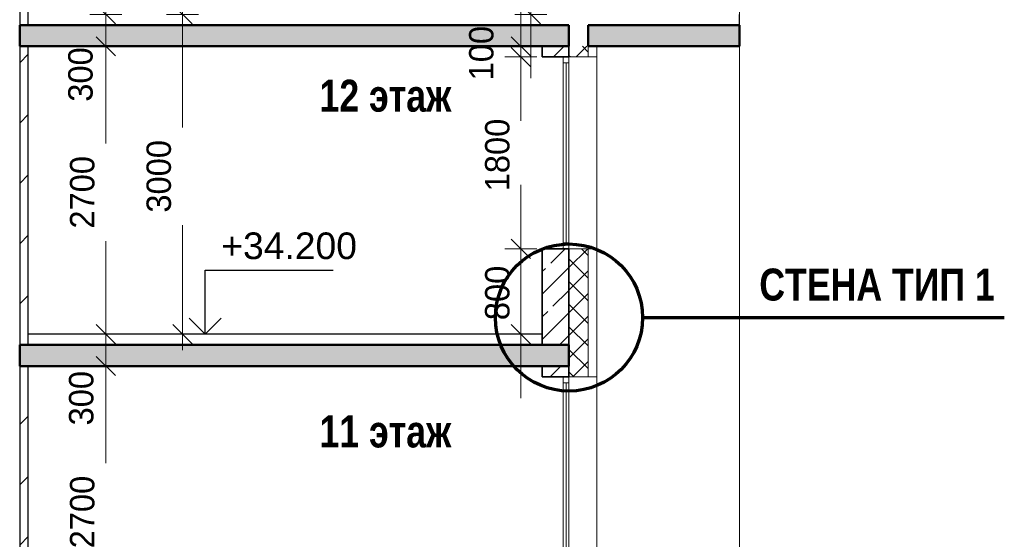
# Model space of a CAD drawing. Header units: millimetres. Extents: x 263826 to 1718326, y -423071 to 70137.
# Tile 267 of 486: x 538084 to 547316, y -58156 to -53281. Entities that reach past the tile are written whole.
import ezdxf

# ---------------------------------------------------------------- set-up
doc = ezdxf.new("R2010")
doc.units = ezdxf.units.MM
doc.layers.add('Standard', color=7, linetype='Continuous', lineweight=25)
doc.styles.add('ARIAL', font='arial.ttf')
doc.styles.add('Century Gothic', font='GOTHIC.TTF')
doc.dimstyles.new('DIMSTYLE_4', dxfattribs={"dimtxt": 229, "dimasz": 300, "dimexe": 0, "dimexo": 0, "dimgap": 114.5, "dimtad": 2, "dimdec": 0, "dimrnd": 1, "dimzin": 12, "dimdsep": 46, "dimtxsty": 'Century Gothic', "dimblk1": 'ALL_ML_STRICH', "dimblk2": 'ALL_ML_STRICH', "dimsah": 1, "dimcen": 0, "dimclrd": 256, "dimclre": 256, "dimclrt": 256, "dimadec": 0, "dimazin": 0, "dimtfac": 1, "dimtdec": 0, "dimtix": 1, "dimtmove": 2, "dimatfit": 3, "dimfxl": 0, "dimtzin": 0, "dimlwd": 0, "dimlwe": 13, "dimarcsym": 0})
doc.dimstyles.new('DIMSTYLE_7', dxfattribs={"dimtxt": 229, "dimasz": 300, "dimexe": 0, "dimexo": 0, "dimgap": 114.5, "dimtad": 2, "dimdec": 0, "dimrnd": 1, "dimzin": 12, "dimdsep": 46, "dimtxsty": 'Century Gothic', "dimblk1": 'ALL_ML_STRICH', "dimblk2": 'ALL_ML_STRICH', "dimsah": 1, "dimcen": 0, "dimclrd": 256, "dimclre": 256, "dimclrt": 256, "dimadec": 0, "dimazin": 0, "dimtfac": 1, "dimtdec": 0, "dimtix": 1, "dimtmove": 2, "dimatfit": 3, "dimfxl": 0, "dimtvp": 1.2, "dimtzin": 0, "dimlwd": 0, "dimlwe": 13, "dimarcsym": 0})
pattern_1 = [(45, (277473.13, 108835.9), (-212.13203, 212.13203), []), (45, (277367.07, 108941.95), (-212.13203, 212.13203), [200, -70])]
pattern_2 = [(45, (277473.13, 108835.89), (-106.06602, 106.06602), []), (135, (277473.13, 108835.89), (-106.06602, -106.06602), [])]
pattern_3 = [(45, (277473.1, 108835.9), (-565.6854, 565.6854), []), (45, (277190.3, 109118.7), (-565.6854, 565.6854), [])]

# ---------------------------------------------------------------- blocks, each defined once
blk = doc.blocks.new('ALL_ML_STRICH')
at = {"color": 0, "linetype": 'ByBlock', "lineweight": -2}
for p, q in [((0, -0.5), (0, 0.5)), ((-1, 0), (0.5, 0)), ((-0.3, -0.3), (0.3, 0.3))]:
    blk.add_line(p, q, dxfattribs=at)
blk = doc.blocks.new('*D2319')
at = {"layer": 'DEFPOINTS', "color": 0, "linetype": 'Continuous', "lineweight": 0, "transparency": 16777216}
for p in [(542783.4, -55430.9), (542783.4, -55430.9), (542783.4, -56230.9)]:
    blk.add_point(p, dxfattribs=at)
at = {"layer": 'Standard', "color": 218, "linetype": 'Continuous', "lineweight": 0, "transparency": 16777216}
for p, q in [((542783.4, -55130.9), (542783.4, -54830.9)), ((542783.4, -56230.9), (542783.4, -55430.9)), ((542783.4, -56530.9), (542783.4, -56830.9))]:
    blk.add_line(p, q, dxfattribs=at)
at = {"layer": 'Standard', "color": 218, "linetype": 'Continuous', "lineweight": 0, "transparency": 16777216, "xscale": 300, "yscale": 300, "zscale": 300}
for p, rotation in [((542783.4, -55430.9), 270), ((542783.4, -56230.9), 90)]:
    blk.add_blockref('ALL_ML_STRICH', p, dxfattribs=dict(at, rotation=rotation))
at = {"layer": 'Standard', "color": 218, "linetype": 'Continuous', "lineweight": 13, "transparency": 16777216, "insert": (542563.2, -55844.8), "char_height": 229, "width": 490.714, "attachment_point": 5, "rotation": 90, "style": 'Century Gothic'}
blk.add_mtext('800', dxfattribs=at)
blk = doc.blocks.new('*D2320')
at = {"layer": 'DEFPOINTS', "color": 0, "linetype": 'Continuous', "lineweight": 0, "transparency": 16777216}
for p in [(542783.4, -53630.9), (542783.4, -53630.9), (542783.4, -55430.9)]:
    blk.add_point(p, dxfattribs=at)
at = {"layer": 'Standard', "color": 218, "linetype": 'Continuous', "lineweight": 0, "transparency": 16777216}
for p, q in [((542783.4, -53930.9), (542783.4, -54110.6)), ((542783.4, -55130.9), (542783.4, -54990.8))]:
    blk.add_line(p, q, dxfattribs=at)
at = {"layer": 'Standard', "color": 218, "linetype": 'Continuous', "lineweight": 0, "transparency": 16777216, "xscale": 300, "yscale": 300, "zscale": 300}
for p, rotation in [((542783.4, -53630.9), 90), ((542783.4, -55430.9), 270)]:
    blk.add_blockref('ALL_ML_STRICH', p, dxfattribs=dict(at, rotation=rotation))
at = {"layer": 'Standard', "color": 218, "linetype": 'Continuous', "lineweight": 13, "transparency": 16777216, "insert": (542563.2, -54550.7), "char_height": 229, "width": 654.286, "attachment_point": 5, "rotation": 90, "style": 'Century Gothic'}
blk.add_mtext('1800', dxfattribs=at)
blk = doc.blocks.new('*D2321')
at = {"layer": 'DEFPOINTS', "color": 0, "linetype": 'Continuous', "lineweight": 0, "transparency": 16777216}
for p in [(542783.4, -53530.9), (542783.4, -53530.9), (542783.4, -53630.9)]:
    blk.add_point(p, dxfattribs=at)
at = {"layer": 'Standard', "color": 218, "linetype": 'Continuous', "lineweight": 0, "transparency": 16777216}
for p, q in [((542783.4, -53230.9), (542783.4, -52930.9)), ((542783.4, -53630.9), (542783.4, -53530.9)), ((542783.4, -53930.9), (542783.4, -54230.9))]:
    blk.add_line(p, q, dxfattribs=at)
at = {"layer": 'Standard', "color": 218, "linetype": 'Continuous', "lineweight": 0, "transparency": 16777216, "xscale": 300, "yscale": 300, "zscale": 300}
for p, rotation in [((542783.4, -53530.9), 270), ((542783.4, -53630.9), 90)]:
    blk.add_blockref('ALL_ML_STRICH', p, dxfattribs=dict(at, rotation=rotation))
at = {"layer": 'Standard', "color": 218, "linetype": 'Continuous', "lineweight": 13, "transparency": 16777216, "insert": (542413.2, -53594.8), "char_height": 229, "width": 490.714, "attachment_point": 5, "rotation": 90, "style": 'Century Gothic'}
blk.add_mtext('100', dxfattribs=at)
blk = doc.blocks.new('*D2322')
at = {"layer": 'DEFPOINTS', "color": 0, "linetype": 'Continuous', "lineweight": 0, "transparency": 16777216}
for p in [(542877.3, -52430.9), (542877.3, -52430.9), (542877.3, -53230.9)]:
    blk.add_point(p, dxfattribs=at)
at = {"layer": 'Standard', "color": 218, "linetype": 'Continuous', "lineweight": 0, "transparency": 16777216}
for p, q in [((542877.3, -52130.9), (542877.3, -51830.9)), ((542877.3, -53230.9), (542877.3, -52430.9)), ((542877.3, -53530.9), (542877.3, -53830.9))]:
    blk.add_line(p, q, dxfattribs=at)
at = {"layer": 'Standard', "color": 218, "linetype": 'Continuous', "lineweight": 0, "transparency": 16777216, "xscale": 300, "yscale": 300, "zscale": 300}
for p, rotation in [((542877.3, -52430.9), 270), ((542877.3, -53230.9), 90)]:
    blk.add_blockref('ALL_ML_STRICH', p, dxfattribs=dict(at, rotation=rotation))
at = {"layer": 'Standard', "color": 218, "linetype": 'Continuous', "lineweight": 13, "transparency": 16777216, "insert": (542657, -52844.8), "char_height": 229, "width": 490.714, "attachment_point": 5, "rotation": 90, "style": 'Century Gothic'}
blk.add_mtext('800', dxfattribs=at)
blk = doc.blocks.new('*D2304')
at = {"layer": 'DEFPOINTS', "color": 0, "linetype": 'Continuous', "lineweight": 0, "transparency": 16777216}
for p in [(539609.7, -53230.9), (539609.7, -53230.9), (539609.7, -56230.9)]:
    blk.add_point(p, dxfattribs=at)
at = {"layer": 'Standard', "color": 218, "linetype": 'Continuous', "lineweight": 0, "transparency": 16777216}
for p, q in [((539609.7, -53530.9), (539609.7, -54293.5)), ((539609.7, -55930.9), (539609.7, -55207.8))]:
    blk.add_line(p, q, dxfattribs=at)
at = {"layer": 'Standard', "color": 218, "linetype": 'Continuous', "lineweight": 0, "transparency": 16777216, "xscale": 300, "yscale": 300, "zscale": 300}
for p, rotation in [((539609.7, -53230.9), 90), ((539609.7, -56230.9), 270)]:
    blk.add_blockref('ALL_ML_STRICH', p, dxfattribs=dict(at, rotation=rotation))
at = {"layer": 'Standard', "color": 218, "linetype": 'Continuous', "lineweight": 13, "transparency": 16777216, "insert": (539389.4, -54750.7), "char_height": 229, "width": 654.286, "attachment_point": 5, "rotation": 90, "style": 'Century Gothic'}
blk.add_mtext('3000', dxfattribs=at)
blk = doc.blocks.new('*D2305')
at = {"layer": 'DEFPOINTS', "color": 0, "linetype": 'Continuous', "lineweight": 0, "transparency": 16777216}
for p in [(539609.7, -50230.9), (542984.2, -50230.9), (539609.7, -53230.9)]:
    blk.add_point(p, dxfattribs=at)
at = {"layer": 'Standard', "color": 218, "linetype": 'Continuous', "lineweight": 13, "transparency": 16777216}
blk.add_line((542984.2, -50230.9), (539609.7, -50230.9), dxfattribs=at)
at = {"layer": 'Standard', "color": 218, "linetype": 'Continuous', "lineweight": 0, "transparency": 16777216}
for p, q in [((539609.7, -50530.9), (539609.7, -51293.5)), ((539609.7, -52930.9), (539609.7, -52207.8))]:
    blk.add_line(p, q, dxfattribs=at)
at = {"layer": 'Standard', "color": 218, "linetype": 'Continuous', "lineweight": 0, "transparency": 16777216, "xscale": 300, "yscale": 300, "zscale": 300}
for p, rotation in [((539609.7, -50230.9), 90), ((539609.7, -53230.9), 270)]:
    blk.add_blockref('ALL_ML_STRICH', p, dxfattribs=dict(at, rotation=rotation))
at = {"layer": 'Standard', "color": 218, "linetype": 'Continuous', "lineweight": 13, "transparency": 16777216, "insert": (539389.4, -51750.7), "char_height": 229, "width": 654.286, "attachment_point": 5, "rotation": 90, "style": 'Century Gothic'}
blk.add_mtext('3000', dxfattribs=at)
blk = doc.blocks.new('*D2283')
at = {"layer": 'DEFPOINTS', "color": 0, "linetype": 'Continuous', "lineweight": 0, "transparency": 16777216}
for p in [(538892.1, -56530.9), (538892.1, -56530.9), (538892.1, -59230.9)]:
    blk.add_point(p, dxfattribs=at)
at = {"layer": 'Standard', "color": 218, "linetype": 'Continuous', "lineweight": 0, "transparency": 16777216}
for p, q in [((538892.1, -56830.9), (538892.1, -57442.7)), ((538892.1, -58930.9), (538892.1, -58358.7))]:
    blk.add_line(p, q, dxfattribs=at)
at = {"layer": 'Standard', "color": 218, "linetype": 'Continuous', "lineweight": 0, "transparency": 16777216, "xscale": 300, "yscale": 300, "zscale": 300}
for p, rotation in [((538892.1, -56530.9), 90), ((538892.1, -59230.9), 270)]:
    blk.add_blockref('ALL_ML_STRICH', p, dxfattribs=dict(at, rotation=rotation))
at = {"layer": 'Standard', "color": 218, "linetype": 'Continuous', "lineweight": 13, "transparency": 16777216, "insert": (538671.8, -57900.7), "char_height": 229, "width": 654.286, "attachment_point": 5, "rotation": 90, "style": 'Century Gothic'}
blk.add_mtext('2700', dxfattribs=at)
blk = doc.blocks.new('*D2284')
at = {"layer": 'DEFPOINTS', "color": 0, "linetype": 'Continuous', "lineweight": 0, "transparency": 16777216}
for p in [(538227.9, -56230.9), (538892.1, -56230.9), (538892.1, -56530.9)]:
    blk.add_point(p, dxfattribs=at)
at = {"layer": 'Standard', "color": 218, "linetype": 'Continuous', "lineweight": 0, "transparency": 16777216}
for p, q in [((538892.1, -55930.9), (538892.1, -55630.9)), ((538892.1, -56530.9), (538892.1, -56230.9)), ((538892.1, -56830.9), (538892.1, -57130.9))]:
    blk.add_line(p, q, dxfattribs=at)
at = {"layer": 'Standard', "color": 218, "linetype": 'Continuous', "lineweight": 13, "transparency": 16777216}
blk.add_line((538227.9, -56230.9), (538892.1, -56230.9), dxfattribs=at)
at = {"layer": 'Standard', "color": 218, "linetype": 'Continuous', "lineweight": 0, "transparency": 16777216, "xscale": 300, "yscale": 300, "zscale": 300}
for p, rotation in [((538892.1, -56230.9), 270), ((538892.1, -56530.9), 90)]:
    blk.add_blockref('ALL_ML_STRICH', p, dxfattribs=dict(at, rotation=rotation))
at = {"layer": 'Standard', "color": 218, "linetype": 'Continuous', "lineweight": 13, "transparency": 16777216, "insert": (538662.3, -56832.4), "char_height": 229, "width": 490.714, "attachment_point": 5, "rotation": 90, "style": 'Century Gothic'}
blk.add_mtext('300', dxfattribs=at)
blk = doc.blocks.new('*D2285')
at = {"layer": 'DEFPOINTS', "color": 0, "linetype": 'Continuous', "lineweight": 0, "transparency": 16777216}
for p in [(538892.1, -53530.9), (538892.1, -53530.9), (538227.9, -56230.9)]:
    blk.add_point(p, dxfattribs=at)
at = {"layer": 'Standard', "color": 218, "linetype": 'Continuous', "lineweight": 0, "transparency": 16777216}
for p, q in [((538892.1, -53830.9), (538892.1, -54442.7)), ((538892.1, -55930.9), (538892.1, -55358.7))]:
    blk.add_line(p, q, dxfattribs=at)
at = {"layer": 'Standard', "color": 218, "linetype": 'Continuous', "lineweight": 13, "transparency": 16777216}
blk.add_line((538227.9, -56230.9), (538892.1, -56230.9), dxfattribs=at)
at = {"layer": 'Standard', "color": 218, "linetype": 'Continuous', "lineweight": 0, "transparency": 16777216, "xscale": 300, "yscale": 300, "zscale": 300}
for p, rotation in [((538892.1, -53530.9), 90), ((538892.1, -56230.9), 270)]:
    blk.add_blockref('ALL_ML_STRICH', p, dxfattribs=dict(at, rotation=rotation))
at = {"layer": 'Standard', "color": 218, "linetype": 'Continuous', "lineweight": 13, "transparency": 16777216, "insert": (538671.8, -54900.7), "char_height": 229, "width": 654.286, "attachment_point": 5, "rotation": 90, "style": 'Century Gothic'}
blk.add_mtext('2700', dxfattribs=at)
blk = doc.blocks.new('*D2286')
at = {"layer": 'DEFPOINTS', "color": 0, "linetype": 'Continuous', "lineweight": 0, "transparency": 16777216}
for p in [(538892.1, -53230.9), (538892.1, -53230.9), (538892.1, -53530.9)]:
    blk.add_point(p, dxfattribs=at)
at = {"layer": 'Standard', "color": 218, "linetype": 'Continuous', "lineweight": 0, "transparency": 16777216}
for p, q in [((538892.1, -52930.9), (538892.1, -52630.9)), ((538892.1, -53530.9), (538892.1, -53230.9)), ((538892.1, -53830.9), (538892.1, -54130.9))]:
    blk.add_line(p, q, dxfattribs=at)
at = {"layer": 'Standard', "color": 218, "linetype": 'Continuous', "lineweight": 0, "transparency": 16777216, "xscale": 300, "yscale": 300, "zscale": 300}
for p, rotation in [((538892.1, -53230.9), 270), ((538892.1, -53530.9), 90)]:
    blk.add_blockref('ALL_ML_STRICH', p, dxfattribs=dict(at, rotation=rotation))
at = {"layer": 'Standard', "color": 218, "linetype": 'Continuous', "lineweight": 13, "transparency": 16777216, "insert": (538655.2, -53795.4), "char_height": 229, "width": 490.714, "attachment_point": 5, "rotation": 90, "style": 'Century Gothic'}
blk.add_mtext('300', dxfattribs=at)
blk = doc.blocks.new('*D2287')
at = {"layer": 'DEFPOINTS', "color": 0, "linetype": 'Continuous', "lineweight": 0, "transparency": 16777216}
for p in [(538892.1, -50530.9), (538892.1, -50530.9), (538892.1, -53230.9)]:
    blk.add_point(p, dxfattribs=at)
at = {"layer": 'Standard', "color": 218, "linetype": 'Continuous', "lineweight": 0, "transparency": 16777216}
for p, q in [((538892.1, -50830.9), (538892.1, -51442.7)), ((538892.1, -52930.9), (538892.1, -52358.7))]:
    blk.add_line(p, q, dxfattribs=at)
at = {"layer": 'Standard', "color": 218, "linetype": 'Continuous', "lineweight": 0, "transparency": 16777216, "xscale": 300, "yscale": 300, "zscale": 300}
for p, rotation in [((538892.1, -50530.9), 90), ((538892.1, -53230.9), 270)]:
    blk.add_blockref('ALL_ML_STRICH', p, dxfattribs=dict(at, rotation=rotation))
at = {"layer": 'Standard', "color": 218, "linetype": 'Continuous', "lineweight": 13, "transparency": 16777216, "insert": (538671.8, -51900.7), "char_height": 229, "width": 654.286, "attachment_point": 5, "rotation": 90, "style": 'Century Gothic'}
blk.add_mtext('2700', dxfattribs=at)
blk = doc.blocks.new('COMPLEX_ELEVATIONDIM_18')
at = {"layer": 'Standard', "color": 7, "linetype": 'Continuous', "lineweight": 25, "transparency": 33554687}
for p, q in [((262351.2, -165066.8), (262351.2, -164466.8)), ((262351.2, -164466.8), (263551.2, -164466.8)), ((262351.2, -165066.8), (262201.2, -164916.8)), ((262351.2, -165066.8), (262501.2, -164916.8)), ((262351.2, -165066.8), (261351.2, -165066.8)), ((262351.2, -165066.8), (262351.2, -165066.8)), ((262351.2, -165066.8), (262351.2, -165066.8)), ((262351.2, -165066.8), (262351.2, -165066.8)), ((262351.2, -165066.8), (262351.2, -165066.8))]:
    blk.add_line(p, q, dxfattribs=at)
at = {"layer": 'Standard', "color": 7, "linetype": 'Continuous', "lineweight": 25, "transparency": 33554687, "insert": (262501.2, -164366.8), "char_height": 250, "width": 1396.45, "attachment_point": 7, "style": 'ARIAL'}
blk.add_mtext('\\W1.00;+34.200', dxfattribs=at)

msp = doc.modelspace()

# ---------------------------------------------------------------- hatches: boundary and pattern name
at = {"layer": 'Standard', "linetype": 'Continuous', "lineweight": 18, "true_color": 0xf0b464, "transparency": 33554687}
h = msp.add_hatch(dxfattribs=at)
h.set_pattern_fill('__________22', color=31, scale=100, style=0, pattern_type=2)
h.set_pattern_definition(pattern_3)
h.paths.add_polyline_path([(538164.21763, -50530.92275), (538084.21763, -50530.92275), (538084.21763, -53330.92275), (538164.21763, -53330.92275)], flags=0)
at = {"layer": 'Standard', "linetype": 'Continuous', "lineweight": 50, "true_color": 0xf1f1f1, "transparency": 33554687}
for points in [[(543234.21729, -53330.92275), (538084.21763, -53330.92275), (538084.21763, -53530.92275), (543234.21729, -53530.92275)], [(543234.21729, -53330.92275), (538084.21763, -53330.92275), (538084.21763, -53530.92275), (543234.21729, -53530.92275)], [(543414.21729, -53530.92275), (544834.21695, -53530.92275), (544834.21695, -53330.92275), (543414.21729, -53330.92275)], [(543234.21729, -56330.92275), (538084.21763, -56330.92275), (538084.21763, -56530.92275), (543234.21729, -56530.92275)], [(543234.21729, -56330.92275), (538084.21763, -56330.92275), (538084.21763, -56530.92275), (543234.21729, -56530.92275)]]:
    msp.add_hatch(color=7, dxfattribs=at).paths.add_polyline_path(points)
at = {"layer": 'Standard', "linetype": 'Continuous', "lineweight": 18, "true_color": 0xf0b464, "transparency": 33554687}
h = msp.add_hatch(dxfattribs=at)
h.set_pattern_fill('__________22', color=31, scale=100, style=0, pattern_type=2)
h.set_pattern_definition(pattern_3)
h.paths.add_polyline_path([(538164.21763, -53530.92275), (538084.21763, -53530.92275), (538084.21763, -56330.92275), (538164.21763, -56330.92275)], flags=0)
at = {"layer": 'Standard', "linetype": 'Continuous', "lineweight": 18, "true_color": 0xc8aaf3, "transparency": 33554687}
h = msp.add_hatch(dxfattribs=at)
h.set_pattern_fill('__________7', color=191, scale=100, style=0, pattern_type=2)
h.set_pattern_definition(pattern_1)
h.paths.add_polyline_path([(543234.21729, -53530.92275), (542984.21763, -53530.92275), (542984.21763, -53630.92275), (543234.21729, -53630.92275)], flags=0)
at = {"layer": 'Standard', "linetype": 'Continuous', "lineweight": 18, "transparency": 33554687}
h = msp.add_hatch(dxfattribs=at)
h.set_pattern_fill('__________6', color=41, scale=100, style=0, pattern_type=2)
h.set_pattern_definition(pattern_2)
h.paths.add_polyline_path([(543414.21729, -53530.92275), (543234.21745, -53530.92275), (543234.21745, -53630.92275), (543414.21729, -53630.92275)], flags=0)
at = {"layer": 'Standard', "linetype": 'Continuous', "lineweight": 18, "true_color": 0xc8aaf3, "transparency": 33554687}
h = msp.add_hatch(dxfattribs=at)
h.set_pattern_fill('__________7', color=191, scale=100, style=0, pattern_type=2)
h.set_pattern_definition(pattern_1)
h.paths.add_polyline_path([(542984.21763, -55430.92275), (542984.21763, -56330.92275), (543234.21713, -56330.92275), (543234.21713, -55430.92275)], flags=0)
at = {"layer": 'Standard', "linetype": 'Continuous', "lineweight": 18, "transparency": 33554687}
h = msp.add_hatch(dxfattribs=at)
h.set_pattern_fill('__________6', color=41, scale=100, style=0, pattern_type=2)
h.set_pattern_definition(pattern_2)
h.paths.add_polyline_path([(543414.21729, -56630.92275), (543414.21729, -55430.92275), (543234.21713, -55430.92275), (543234.21713, -56330.92275), (543234.21729, -56330.92275), (543234.21729, -56530.92275), (543234.21745, -56530.92275), (543234.21745, -56630.92275)], flags=0)
at = {"layer": 'Standard', "linetype": 'Continuous', "lineweight": 18, "true_color": 0xf0b464, "transparency": 33554687}
h = msp.add_hatch(dxfattribs=at)
h.set_pattern_fill('__________22', color=31, scale=100, style=0, pattern_type=2)
h.set_pattern_definition(pattern_3)
h.paths.add_polyline_path([(538164.21763, -56530.92275), (538084.21763, -56530.92275), (538084.21763, -59330.92275), (538164.21763, -59330.92275)], flags=0)
at = {"layer": 'Standard', "linetype": 'Continuous', "lineweight": 18, "true_color": 0xc8aaf3, "transparency": 33554687}
h = msp.add_hatch(dxfattribs=at)
h.set_pattern_fill('__________7', color=191, scale=100, style=0, pattern_type=2)
h.set_pattern_definition(pattern_1)
h.paths.add_polyline_path([(543234.21729, -56530.92275), (542984.21763, -56530.92275), (542984.21763, -56630.92275), (543234.21729, -56630.92275)], flags=0)
at = {"layer": 'Standard', "linetype": 'Continuous', "lineweight": 18, "transparency": 33554687}
h = msp.add_hatch(dxfattribs=at)
h.set_pattern_fill('__________6', color=41, scale=100, style=0, pattern_type=2)
h.set_pattern_definition(pattern_2)
h.paths.add_polyline_path([(543414.21729, -56530.92275), (543234.21745, -56530.92275), (543234.21745, -56630.92275), (543414.21729, -56630.92275)], flags=0)

# ---------------------------------------------------------------- linework, layer by layer
at = {"layer": 'Standard', "color": 31, "linetype": 'Continuous', "lineweight": 25, "true_color": 0xf0b464, "transparency": 33554687}
for p, q in [((538084.21763, -50530.92275), (538084.21763, -53330.92275)), ((538164.21763, -53330.92275), (538164.21763, -50530.92275)), ((538084.21763, -53530.92275), (538084.21763, -56330.92275)), ((538164.21763, -56330.92275), (538164.21763, -53530.92275)), ((538084.21763, -56530.92275), (538084.21763, -59330.92275)), ((538164.21763, -59330.92275), (538164.21763, -56530.92275))]:
    msp.add_line(p, q, dxfattribs=at)
at = {"layer": 'Standard', "color": 7, "linetype": 'Continuous', "lineweight": 13, "transparency": 33554687}
for p, q in [((544834.21695, -62330.92275), (544834.21695, -50530.92275)), ((543494.21729, -53630.92275), (543494.21729, -53530.92275)), ((543494.21729, -53630.92275), (543494.21729, -53530.92275)), ((543494.21729, -53530.92275), (543494.21729, -55430.92275)), ((543178.21729, -53630.92275), (543178.21729, -53686.92275)), ((543234.21729, -53686.92275), (543234.21729, -53630.92275)), ((543414.21729, -53630.92275), (543474.21729, -53630.92275)), ((543414.21729, -53630.92275), (543474.21729, -53630.92275)), ((543474.21729, -53630.92275), (543494.21718, -53630.92275)), ((543474.21729, -53630.92275), (543494.21718, -53630.92275)), ((543178.21729, -53686.92275), (543234.21729, -53686.92275)), ((543178.21729, -53686.92275), (543178.21729, -55430.92275)), ((543206.21729, -55374.92275), (543206.21729, -53686.92275)), ((543234.21729, -55430.92275), (543234.21729, -53686.92275)), ((543178.21713, -55430.92275), (543178.21713, -55374.92275)), ((543178.21713, -55374.92275), (543234.21713, -55374.92275)), ((543234.21713, -55374.92275), (543234.21713, -55430.92275)), ((543414.21729, -55430.92275), (543234.21745, -55430.92275)), ((543474.21729, -55430.92275), (543414.21729, -55430.92275)), ((543414.21729, -55430.92275), (543414.21729, -56630.92275)), ((543474.21729, -55430.92275), (543494.21718, -55430.92275)), ((543494.21729, -55430.92275), (543494.21729, -56630.92275)), ((543178.21729, -56630.92275), (543178.21729, -56686.92275)), ((543234.21729, -56686.92275), (543234.21729, -56630.92275)), ((543414.21729, -56630.92275), (543494.21718, -56630.92275)), ((543414.21729, -56630.92275), (543494.21729, -56630.92275)), ((543494.21729, -56630.92275), (543494.21729, -58360.92275)), ((543178.21729, -56686.92275), (543234.21729, -56686.92275)), ((543178.21729, -56686.92275), (543178.21729, -58360.92275)), ((543206.21729, -58304.92275), (543206.21729, -56686.92275)), ((543234.21729, -58360.92275), (543234.21729, -56686.92275))]:
    msp.add_line(p, q, dxfattribs=at)
at = {"layer": 'Standard', "color": 7, "linetype": 'Continuous', "lineweight": 25, "transparency": 33554687}
for p, q in [((544834.21695, -53530.92275), (544834.21695, -53230.92275)), ((542984.21763, -56230.92275), (538164.21763, -56230.92275))]:
    msp.add_line(p, q, dxfattribs=at)
at = {"layer": 'Standard', "color": 7, "linetype": 'Continuous', "lineweight": 50, "transparency": 33554687}
for p, q in [((543234.21729, -53330.92275), (538084.21763, -53330.92275)), ((543234.21729, -53330.92275), (538084.21763, -53330.92275)), ((538084.21763, -53530.92275), (538084.21763, -53330.92275)), ((538084.21763, -53530.92275), (538084.21763, -53330.92275)), ((543234.21729, -53530.92275), (543234.21729, -53330.92275)), ((543234.21729, -53530.92275), (543234.21729, -53330.92275)), ((544834.21695, -53330.92275), (543414.21729, -53330.92275)), ((543414.21729, -53530.92275), (543414.21729, -53330.92275)), ((544834.21695, -53530.92275), (544834.21695, -53330.92275)), ((544834.21695, -53530.92275), (544834.21695, -53330.92275)), ((544834.21695, -53530.92275), (544834.21695, -53330.92275)), ((538164.21763, -53530.92275), (538084.21763, -53530.92275)), ((538164.21763, -53530.92275), (538084.21763, -53530.92275)), ((538169.21763, -53530.92275), (538164.21763, -53530.92275)), ((538169.21763, -53530.92275), (538164.21763, -53530.92275)), ((543234.21729, -53530.92275), (538169.21763, -53530.92275)), ((543234.21729, -53530.92275), (538169.21763, -53530.92275)), ((542984.21763, -53530.92275), (542979.21763, -53530.92275)), ((542984.21763, -53530.92275), (542979.21763, -53530.92275)), ((543234.21729, -53530.92275), (542984.21763, -53530.92275)), ((543234.21729, -53530.92275), (542984.21763, -53530.92275)), ((544834.21695, -53530.92275), (543414.21729, -53530.92275)), ((544834.21695, -53530.92275), (543494.21729, -53530.92275)), ((543234.21729, -56330.92275), (538084.21763, -56330.92275)), ((543234.21729, -56330.92275), (538084.21763, -56330.92275)), ((538084.21763, -56530.92275), (538084.21763, -56330.92275)), ((538084.21763, -56530.92275), (538084.21763, -56330.92275)), ((543234.21729, -56530.92275), (543234.21729, -56330.92275)), ((543234.21729, -56530.92275), (543234.21729, -56330.92275)), ((538164.21763, -56530.92275), (538084.21763, -56530.92275)), ((538164.21763, -56530.92275), (538084.21763, -56530.92275)), ((538169.21763, -56530.92275), (538164.21763, -56530.92275)), ((538169.21763, -56530.92275), (538164.21763, -56530.92275)), ((543234.21729, -56530.92275), (538169.21763, -56530.92275)), ((543234.21729, -56530.92275), (538169.21763, -56530.92275)), ((542984.21763, -56530.92275), (542979.21763, -56530.92275)), ((542984.21763, -56530.92275), (542979.21763, -56530.92275)), ((543234.21729, -56530.92275), (542984.21763, -56530.92275)), ((543234.21729, -56530.92275), (542984.21763, -56530.92275))]:
    msp.add_line(p, q, dxfattribs=at)
at = {"layer": 'Standard', "color": 191, "linetype": 'Continuous', "lineweight": 35, "true_color": 0xc8aaf3, "transparency": 33554687}
for p, q in [((542984.21763, -53530.92275), (542984.21763, -53630.92275)), ((543234.21729, -53630.92275), (543234.21729, -53530.92275)), ((542984.21763, -53630.92275), (543178.21729, -53630.92275)), ((543178.21729, -53630.92275), (543234.21729, -53630.92275)), ((543178.21763, -55430.92275), (542984.21763, -55430.92275)), ((542984.21763, -55430.92275), (542984.21763, -56330.92275)), ((543178.21713, -55430.92275), (543234.21713, -55430.92275)), ((543234.21713, -55430.92275), (543234.21713, -56330.92275)), ((542984.21763, -56530.92275), (542984.21763, -56630.92275)), ((543234.21729, -56630.92275), (543234.21729, -56530.92275)), ((542984.21763, -56630.92275), (543178.21729, -56630.92275)), ((543178.21729, -56630.92275), (543234.21729, -56630.92275))]:
    msp.add_line(p, q, dxfattribs=at)
at = {"layer": 'Standard', "color": 41, "linetype": 'Continuous', "lineweight": 13, "transparency": 33554687}
for p, q in [((543234.21745, -53530.92275), (543234.21745, -53630.92275)), ((543414.21729, -53630.92275), (543414.21729, -53530.92275)), ((543414.21729, -53630.92275), (543414.21729, -53530.92275)), ((543234.21745, -53630.92275), (543414.21729, -53630.92275)), ((543234.21745, -56530.92275), (543234.21745, -56630.92275)), ((543234.21745, -56630.92275), (543414.21729, -56630.92275))]:
    msp.add_line(p, q, dxfattribs=at)
at = {"layer": 'Standard', "color": 136, "linetype": 'Continuous', "lineweight": 70, "transparency": 33554687}
msp.add_line((543924.24353, -56075.61314), (547315.52589, -56075.61314), dxfattribs=at)
msp.add_circle((543234.21713, -56075.61314), 690.0264, dxfattribs=at)

# ---------------------------------------------------------------- block references
at = {"layer": 'Standard', "color": 7, "linetype": 'Continuous', "lineweight": 25, "transparency": 33554687}
msp.add_blockref('COMPLEX_ELEVATIONDIM_18', (277473.13288, 108835.88877), dxfattribs=at)

# ---------------------------------------------------------------- texts
at = {"layer": 'Standard', "color": 7, "linetype": 'Continuous', "lineweight": 13, "transparency": 33554687, "char_height": 300, "width": 1525, "attachment_point": 7, "style": 'Century Gothic'}
for s, insert in [('\\A1;{\\fCentury Gothic|i0|b1;\\H300.000000;\\W0.833333;\\C7;12 этаж}\\P', (540894.93074, -54148.76973)), ('\\A1;{\\fCentury Gothic|i0|b1;\\H300.000000;\\W0.833333;\\C7;11 этаж}\\P', (540894.93074, -57298.76973))]:
    msp.add_mtext(s, dxfattribs=dict(at, insert=insert))
at = {"layer": 'Standard', "color": 136, "linetype": 'Continuous', "lineweight": 70, "transparency": 33554687, "insert": (545018.52026, -55920.57944), "char_height": 300, "width": 2225, "attachment_point": 7, "style": 'Century Gothic'}
msp.add_mtext('\\A1;{\\fCentury Gothic|i0|b1;\\H300.000000;\\W0.833333;\\C136;СТЕНА ТИП 1}\\P', dxfattribs=at)

# ---------------------------------------------------------------- dimensions: what is measured, and where the dimension line sits
at = {"layer": 'Standard', "color": 218, "linetype": 'Continuous', "lineweight": 13, "true_color": 0x500050, "transparency": 33554687}
for base, p1, p2, dimstyle, picture, middle in [((539609.65609, -50230.92275), (539609.65609, -53230.92275), (542984.21763, -50230.92275), 'DIMSTYLE_4', '*D2305', (539389.39607, -51750.67142)), ((538892.06501, -50530.92275), (538892.06501, -53230.92275), (538892.06501, -50530.92275), 'DIMSTYLE_4', '*D2287', (538671.80498, -51900.67142)), ((542877.30286, -52430.92275), (542877.30286, -53230.92275), (542877.30286, -52430.92275), 'DIMSTYLE_4', '*D2322', (542657.04283, -52844.81687)), ((538892.06501, -53230.92275), (538892.06501, -53530.92275), (538892.06501, -53230.92275), 'DIMSTYLE_7', '*D2286', (538655.24562, -53795.36417)), ((542783.44045, -53530.92275), (542783.44045, -53630.92275), (542783.44045, -53530.92275), 'DIMSTYLE_7', '*D2321', (542413.18042, -53594.81687)), ((539609.65609, -53230.92275), (539609.65609, -56230.92275), (539609.65609, -53230.92275), 'DIMSTYLE_4', '*D2304', (539389.39607, -54750.67142)), ((538892.06501, -53530.92275), (538227.90485, -56230.92275), (538892.06501, -53530.92275), 'DIMSTYLE_4', '*D2285', (538671.80498, -54900.67142)), ((542783.44045, -53630.92275), (542783.44045, -55430.92275), (542783.44045, -53630.92275), 'DIMSTYLE_4', '*D2320', (542563.18042, -54550.67142)), ((542783.44045, -55430.92275), (542783.44045, -56230.92275), (542783.44045, -55430.92275), 'DIMSTYLE_4', '*D2319', (542563.18042, -55844.81687)), ((538892.06501, -56230.92275), (538892.06501, -56530.92275), (538227.90485, -56230.92275), 'DIMSTYLE_7', '*D2284', (538662.26882, -56832.39743)), ((538892.06501, -56530.92275), (538892.06501, -59230.92275), (538892.06501, -56530.92275), 'DIMSTYLE_4', '*D2283', (538671.80498, -57900.67142))]:
    dim = msp.add_linear_dim(base=base, p1=p1, p2=p2, angle=90, dimstyle=dimstyle, override={"dimpost": '<>', "dimclrd": 218, "dimclre": 218, "dimclrt": 218, "dimlwd": 0, "dimlwe": 13}, dxfattribs=at)
    dim.commit()
    dim.dimension.update_dxf_attribs({"geometry": picture, "text_midpoint": middle, "dimtype": 160})

doc.saveas('drawing.dxf')
